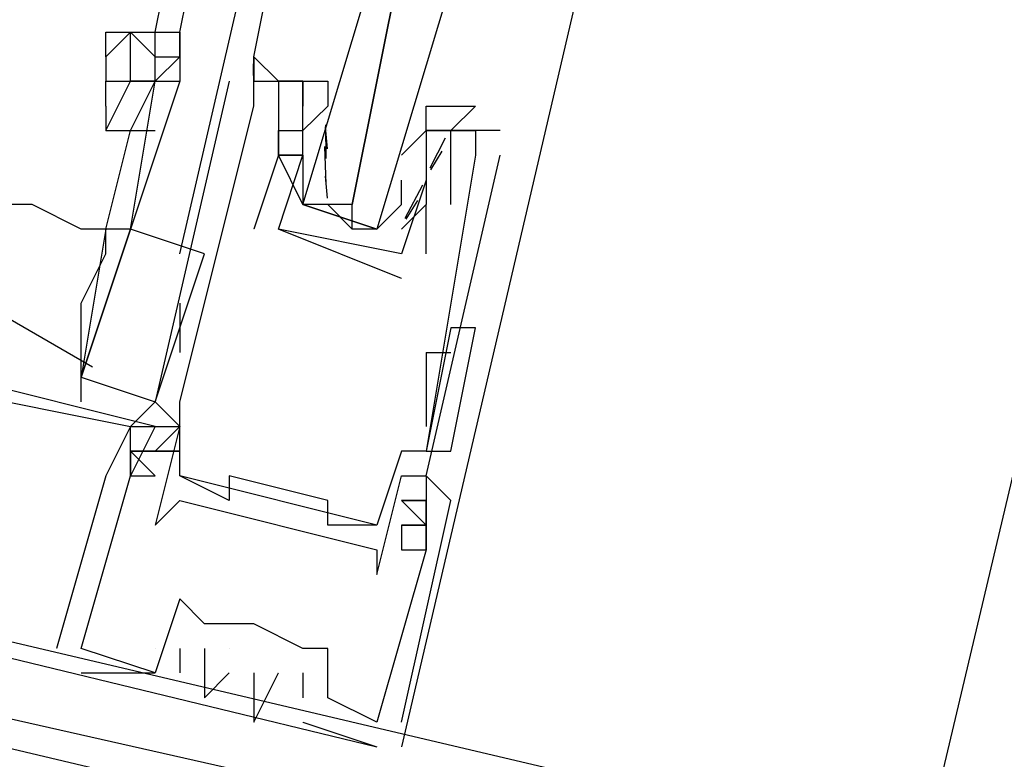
# Model space of a CAD drawing. Header units: feet. Extents: x -79 to 198, y -22 to 181.
# Tile 271 of 287: x 132.9 to 133.433, y 98.451 to 98.851. Entities that reach past the tile are written whole.
import ezdxf

# ---------------------------------------------------------------- set-up
doc = ezdxf.new("R2010")
doc.units = ezdxf.units.FT
doc.layers.add('A-LINEA', color=7, linetype='CONTINUOUS')

msp = doc.modelspace()

# ---------------------------------------------------------------- linework, layer by layer
at = {"layer": 'A-LINEA'}
for p, q in [((135.1333, 105.7644), (133.3867, 98.3911)), ((132.9733, 98.8444), (132.9867, 98.9111)), ((132.9867, 98.8444), (133, 98.9111)), ((132.9867, 98.7244), (133.0267, 98.8978)), ((133.2, 98.8578), (133.1067, 98.4578)), ((132.9467, 98.8311), (132.9467, 98.8444)), ((132.96, 98.8444), (132.96, 98.8444)), ((132.9733, 98.8311), (132.9733, 98.8444)), ((133.0265, 98.821), (133.0266, 98.8272)), ((133.0265, 98.821), (133.0266, 98.8272)), ((133.0265, 98.821), (133.0266, 98.8272)), ((132.9467, 98.8178), (132.9467, 98.8178)), ((133.0133, 98.8178), (133.0133, 98.8178)), ((133.0267, 98.8178), (133.0267, 98.8178)), ((133.0267, 98.8178), (133.0267, 98.8178)), ((133.04, 98.8178), (133.04, 98.8178)), ((133.0533, 98.8178), (133.0533, 98.8178)), ((133.0267, 98.8044), (133.0267, 98.8044)), ((133.0533, 98.8044), (133.0533, 98.8044)), ((133.0667, 98.8044), (133.0533, 98.7911)), ((133.0665, 98.7813), (133.0655, 98.7932)), ((133.0659, 98.776), (133.0656, 98.7943)), ((132.9467, 98.7378), (132.96, 98.7911)), ((133.04, 98.7911), (133.04, 98.7911)), ((133.0533, 98.7911), (133.0533, 98.7911)), ((133.0667, 98.7911), (133.0667, 98.7911)), ((133.1067, 98.7778), (133.12, 98.7911)), ((133.12, 98.7911), (133.12, 98.7911)), ((133.1303, 98.787), (133.1219, 98.7708)), ((133.1333, 98.7911), (133.1333, 98.7911)), ((133.1467, 98.7911), (133.1467, 98.7911)), ((133.16, 98.7911), (133.16, 98.7911)), ((133.0658, 98.7622), (133.0652, 98.7825)), ((133.04, 98.7778), (133.04, 98.7778)), ((133.04, 98.7778), (133.04, 98.7778)), ((133.0533, 98.7778), (133.0533, 98.7778)), ((133.1067, 98.7778), (133.1067, 98.7778)), ((133.12, 98.7778), (133.12, 98.7778)), ((133.1285, 98.78), (133.1223, 98.7699)), ((133.1467, 98.7778), (133.1467, 98.7778)), ((133.16, 98.7778), (133.16, 98.7778)), ((133.0665, 98.7546), (133.0655, 98.7665)), ((133.0533, 98.7644), (133.0533, 98.7644)), ((133.118, 98.7616), (133.1084, 98.7436)), ((133.12, 98.7644), (133.12, 98.7644)), ((133.12, 98.7644), (133.12, 98.7644)), ((133.0667, 98.7511), (133.08, 98.7378)), ((133.1067, 98.7511), (133.1067, 98.7511)), ((133.1152, 98.7534), (133.1089, 98.7432)), ((133.12, 98.7244), (133.12, 98.7511)), ((133.12, 98.7511), (133.12, 98.7511)), ((133.1333, 98.7511), (133.1333, 98.7511)), ((132.9467, 98.7378), (132.9467, 98.7378)), ((132.9467, 98.7378), (132.9467, 98.7378)), ((132.96, 98.7378), (132.96, 98.7378)), ((133.0267, 98.7378), (133.0267, 98.7378)), ((133.04, 98.7378), (133.04, 98.7378)), ((133.04, 98.7378), (133.04, 98.7378)), ((132.9733, 98.6444), (133, 98.7244)), ((133.1067, 98.7244), (133.1067, 98.7244)), ((133.1067, 98.7244), (133.1067, 98.7244)), ((133.12, 98.7244), (133.12, 98.7244)), ((132.846, 98.7172), (132.9394, 98.6634)), ((133.1067, 98.7111), (133.1067, 98.7111)), ((132.9867, 98.6978), (132.9867, 98.6711)), ((133.1333, 98.6844), (133.12, 98.6178)), ((133.1333, 98.6844), (133.12, 98.6178)), ((133.1467, 98.6844), (133.1467, 98.6844)), ((133.12, 98.6711), (133.12, 98.6444)), ((133.12, 98.6711), (133.1333, 98.6711)), ((132.9333, 98.6444), (132.9333, 98.6578)), ((132.96, 98.6311), (132.9733, 98.6444)), ((132.9733, 98.6444), (132.9733, 98.6444)), ((132.9867, 98.6444), (132.9867, 98.6444)), ((132.9867, 98.6444), (132.9867, 98.6444)), ((133.12, 98.6444), (133.12, 98.6311)), ((132.96, 98.6311), (132.96, 98.6311)), ((132.96, 98.6311), (132.96, 98.6311)), ((132.96, 98.6311), (132.96, 98.6311)), ((132.96, 98.6311), (132.96, 98.6311)), ((132.96, 98.6311), (132.96, 98.6311)), ((132.96, 98.6311), (132.96, 98.6311)), ((132.9733, 98.6311), (132.9867, 98.6311)), ((132.9733, 98.6311), (132.9733, 98.6311)), ((132.9733, 98.6311), (132.9867, 98.6311)), ((132.9733, 98.6311), (132.9733, 98.6311)), ((132.9733, 98.6311), (132.9867, 98.6311)), ((132.9733, 98.6311), (132.9733, 98.6311)), ((132.9867, 98.6311), (132.9867, 98.6311)), ((132.96, 98.6178), (132.9733, 98.6044)), ((132.9733, 98.6044), (132.96, 98.6178)), ((132.96, 98.6178), (132.96, 98.6178)), ((132.96, 98.6178), (132.9733, 98.6044)), ((132.9733, 98.6044), (132.96, 98.6178)), ((132.96, 98.6178), (132.96, 98.6178)), ((132.96, 98.6178), (132.9733, 98.6044)), ((132.9733, 98.6044), (132.96, 98.6178)), ((132.96, 98.6178), (132.96, 98.6178)), ((133.1067, 98.6178), (133.1067, 98.6178)), ((133.12, 98.6178), (133.12, 98.6178)), ((133.1333, 98.6178), (133.1333, 98.6178)), ((132.9467, 98.6044), (132.92, 98.5111)), ((132.9467, 98.6044), (132.92, 98.5111)), ((132.9467, 98.6044), (132.92, 98.5111)), ((132.9467, 98.6044), (132.9467, 98.6044)), ((132.9467, 98.6044), (132.9467, 98.6044)), ((132.9467, 98.6044), (132.9467, 98.6044)), ((132.96, 98.6044), (132.96, 98.6044)), ((132.96, 98.6044), (132.96, 98.6044)), ((132.96, 98.6044), (132.96, 98.6044)), ((132.96, 98.6044), (132.96, 98.6044)), ((132.96, 98.6044), (132.96, 98.6044)), ((132.96, 98.6044), (132.96, 98.6044)), ((132.96, 98.6044), (132.96, 98.6044)), ((132.96, 98.6044), (132.96, 98.6044)), ((132.96, 98.6044), (132.96, 98.6044)), ((132.9733, 98.6044), (132.9733, 98.6044)), ((132.9733, 98.6044), (132.9733, 98.6044)), ((132.9733, 98.6044), (132.9733, 98.6044)), ((132.9733, 98.6044), (132.9733, 98.6044)), ((132.9733, 98.6044), (132.9733, 98.6044)), ((132.9733, 98.6044), (132.9733, 98.6044)), ((132.9867, 98.6044), (132.9867, 98.6044)), ((133.0933, 98.5778), (132.9867, 98.6044)), ((133.0933, 98.5778), (132.9867, 98.6044)), ((133.0933, 98.5778), (132.9867, 98.6044)), ((133.0133, 98.6044), (133.0133, 98.6044)), ((133.1067, 98.6044), (133.1067, 98.6044)), ((133.12, 98.6044), (133.12, 98.6044)), ((133.12, 98.6044), (133.12, 98.6044)), ((133.12, 98.6044), (133.12, 98.6044)), ((133.12, 98.6044), (133.12, 98.6044)), ((132.9867, 98.5911), (132.9867, 98.5911)), ((133.0133, 98.5911), (133.0133, 98.5911)), ((133.0667, 98.5911), (133.0667, 98.5911)), ((133.12, 98.5911), (133.1067, 98.5911)), ((133.12, 98.5911), (133.12, 98.5911)), ((133.12, 98.5911), (133.12, 98.5911)), ((133.12, 98.5911), (133.12, 98.5911)), ((133.1333, 98.5911), (133.1333, 98.5911)), ((133.1333, 98.5911), (133.1333, 98.5911)), ((133.1333, 98.5911), (133.1333, 98.5911)), ((132.9733, 98.5778), (132.9733, 98.5778)), ((133.0667, 98.5778), (133.0667, 98.5778)), ((133.0933, 98.5778), (133.0933, 98.5778)), ((133.1067, 98.5778), (133.1067, 98.5778)), ((133.1067, 98.5778), (133.1067, 98.5778)), ((133.1067, 98.5778), (133.1067, 98.5778)), ((133.1067, 98.5778), (133.1067, 98.5778)), ((133.12, 98.5778), (133.1067, 98.5778)), ((133.1067, 98.5778), (133.12, 98.5778)), ((133.12, 98.5778), (133.12, 98.5778)), ((133.12, 98.5778), (133.12, 98.5778)), ((133.12, 98.5778), (133.12, 98.5778)), ((132.6533, 98.5644), (133.0933, 98.4578)), ((132.6533, 98.5644), (133.0933, 98.4578)), ((132.6533, 98.5644), (133.0933, 98.4578)), ((133.0933, 98.5644), (133.0933, 98.5644)), ((133.1067, 98.5644), (133.1067, 98.5644)), ((133.1067, 98.5644), (133.1067, 98.5644)), ((133.1067, 98.5644), (133.1067, 98.5644)), ((133.12, 98.5644), (133.12, 98.5644)), ((133.12, 98.5644), (133.12, 98.5644)), ((133.12, 98.5644), (133.12, 98.5644)), ((133.12, 98.5644), (133.12, 98.5644)), ((133.12, 98.5644), (133.12, 98.5644)), ((133.12, 98.5644), (133.12, 98.5644)), ((133.0933, 98.5511), (133.0933, 98.5511)), ((132.9867, 98.5378), (132.9867, 98.5378)), ((132.9867, 98.5378), (132.9867, 98.5378)), ((132.9867, 98.5378), (132.9867, 98.5378)), ((133, 98.5244), (133, 98.5244)), ((133, 98.5244), (133, 98.5244)), ((133, 98.5244), (133, 98.5244)), ((133, 98.5244), (133, 98.5244)), ((133.0267, 98.5244), (133.0267, 98.5244)), ((133.0267, 98.5244), (133.0267, 98.5244)), ((133.0267, 98.5244), (133.0267, 98.5244)), ((133.0267, 98.5244), (133.0267, 98.5244)), ((133.0267, 98.5244), (133.0267, 98.5244)), ((132.92, 98.5111), (132.92, 98.5111)), ((132.92, 98.5111), (132.92, 98.5111)), ((132.92, 98.5111), (132.92, 98.5111)), ((132.9333, 98.5111), (132.9333, 98.5111)), ((132.9333, 98.5111), (132.9333, 98.5111)), ((132.9333, 98.5111), (132.9333, 98.5111)), ((132.9333, 98.5111), (132.9333, 98.5111)), ((132.9333, 98.5111), (132.9333, 98.5111)), ((132.9333, 98.5111), (132.9333, 98.5111)), ((132.9733, 98.5111), (132.9733, 98.5111)), ((132.9733, 98.5111), (132.9733, 98.5111)), ((132.9733, 98.5111), (132.9733, 98.5111)), ((132.9867, 98.5111), (132.9867, 98.5111)), ((132.9867, 98.5111), (132.9867, 98.5111)), ((132.9867, 98.5111), (132.9867, 98.5111)), ((133, 98.5111), (133, 98.5111)), ((133, 98.5111), (133, 98.5111)), ((133, 98.5111), (133, 98.5111)), ((133.0133, 98.5111), (133.0133, 98.5111)), ((133.0133, 98.5111), (133.0133, 98.5111)), ((133.0133, 98.5111), (133.0133, 98.5111)), ((133.0533, 98.5111), (133.0533, 98.5111)), ((133.0533, 98.5111), (133.0533, 98.5111)), ((133.0533, 98.5111), (133.0533, 98.5111)), ((133.0667, 98.5111), (133.0667, 98.5111)), ((133.0667, 98.5111), (133.0667, 98.5111)), ((133.0667, 98.5111), (133.0667, 98.5111)), ((132.9333, 98.4978), (132.9333, 98.4978)), ((132.9333, 98.4978), (132.9333, 98.4978)), ((132.9333, 98.4978), (132.9333, 98.4978)), ((132.9733, 98.4978), (132.9733, 98.4978)), ((132.9733, 98.4978), (132.9733, 98.4978)), ((132.9733, 98.4978), (132.9733, 98.4978)), ((132.9733, 98.4978), (132.9733, 98.4978)), ((132.9733, 98.4978), (132.9733, 98.4978)), ((132.9733, 98.4978), (132.9733, 98.4978)), ((132.9867, 98.4978), (132.9867, 98.4978)), ((132.9867, 98.4978), (132.9867, 98.4978)), ((132.9867, 98.4978), (132.9867, 98.4978)), ((133.0133, 98.4978), (133.0133, 98.4978)), ((133.0133, 98.4978), (133.0133, 98.4978)), ((133.0133, 98.4978), (133.0133, 98.4978)), ((133.0267, 98.4978), (133.0267, 98.4978)), ((133.0267, 98.4978), (133.0267, 98.4978)), ((133.0267, 98.4978), (133.0267, 98.4978)), ((133.04, 98.4978), (133.04, 98.4978)), ((133.04, 98.4978), (133.04, 98.4978)), ((133.04, 98.4978), (133.04, 98.4978)), ((133.0533, 98.4978), (133.0533, 98.4978)), ((133.0533, 98.4978), (133.0533, 98.4978)), ((133.0533, 98.4978), (133.0533, 98.4978)), ((133, 98.4844), (133, 98.4844)), ((133, 98.4844), (133, 98.4844)), ((133, 98.4844), (133, 98.4844)), ((133.0267, 98.4844), (133.0267, 98.4844)), ((133.0267, 98.4844), (133.0267, 98.4844)), ((133.0267, 98.4844), (133.0267, 98.4844)), ((133.0533, 98.4844), (133.0533, 98.4844)), ((133.0533, 98.4844), (133.0533, 98.4844)), ((133.0533, 98.4844), (133.0533, 98.4844)), ((133.0667, 98.4844), (133.0667, 98.4844)), ((133.0667, 98.4844), (133.0667, 98.4844)), ((133.0667, 98.4844), (133.0667, 98.4844)), ((133.0267, 98.4711), (133.0267, 98.4711)), ((133.0267, 98.4711), (133.0267, 98.4711)), ((133.0267, 98.4711), (133.0267, 98.4711)), ((133.0533, 98.4711), (133.0933, 98.4578)), ((133.0533, 98.4711), (133.0533, 98.4711)), ((133.0533, 98.4711), (133.0933, 98.4578)), ((133.0533, 98.4711), (133.0533, 98.4711)), ((133.0533, 98.4711), (133.0933, 98.4578)), ((133.0533, 98.4711), (133.0533, 98.4711)), ((133.0933, 98.4711), (133.0933, 98.4711)), ((133.0933, 98.4711), (133.0933, 98.4711)), ((133.0933, 98.4711), (133.0933, 98.4711)), ((133.0933, 98.4711), (133.0933, 98.4711)), ((133.0933, 98.4711), (133.0933, 98.4711)), ((133.0933, 98.4711), (133.0933, 98.4711)), ((133.1067, 98.4711), (133.1067, 98.4711)), ((133.1067, 98.4711), (133.1067, 98.4711)), ((133.1067, 98.4711), (133.1067, 98.4711)), ((133.0933, 98.4578), (133.0933, 98.4578)), ((133.0933, 98.4578), (133.0933, 98.4578)), ((133.0933, 98.4578), (133.0933, 98.4578)), ((133.0933, 98.4578), (133.0933, 98.4578)), ((133.0933, 98.4578), (133.0933, 98.4578)), ((133.0933, 98.4578), (133.0933, 98.4578))]:
    msp.add_line(p, q, dxfattribs=at)
for points in [[(133.04, 98.8178), (133.04, 98.8178), (133.0267, 98.8311), (133.04, 98.8978)], [(133.1333, 98.8711), (133.0933, 98.7378), (133.08, 98.7378), (133.08, 98.7511), (133.1067, 98.8844), (133.08, 98.7511), (133.0667, 98.7511), (133.0533, 98.7511), (133.0933, 98.8844)], [(132.9467, 98.8444), (132.96, 98.8444), (132.9733, 98.8444), (132.9867, 98.8444), (132.9867, 98.8444)], [(132.96, 98.8444), (132.9467, 98.8311), (132.9467, 98.8178), (132.96, 98.8178), (132.96, 98.8178)], [(132.9733, 98.8178), (132.96, 98.8178), (132.96, 98.8444), (132.9733, 98.8311)], [(132.9867, 98.8444), (132.9867, 98.8311), (132.9867, 98.8444)], [(132.9733, 98.8311), (132.9867, 98.8311), (132.9733, 98.8178), (132.9733, 98.8311)], [(132.9867, 98.8311), (132.9867, 98.8311), (132.9867, 98.8178)], [(133.0267, 98.8178), (133.0267, 98.8311), (133.0267, 98.8178), (133.0267, 98.8311), (133.04, 98.8178)], [(133.04, 98.8178), (133.04, 98.8178), (133.0267, 98.8311)], [(133.0267, 98.8178), (133.0267, 98.8311), (133.0267, 98.8178), (133.0267, 98.8311), (133.04, 98.8178)], [(133.04, 98.8178), (133.04, 98.8178), (133.0267, 98.8311)], [(133.0267, 98.8178), (133.0267, 98.8311), (133.0267, 98.8178), (133.0267, 98.8311), (133.04, 98.8178)], [(132.9467, 98.7911), (132.96, 98.8178), (132.9733, 98.8178)], [(132.9467, 98.8044), (132.9467, 98.8178), (132.96, 98.8178)], [(132.96, 98.7378), (132.9733, 98.8178), (132.9867, 98.8178), (132.96, 98.7378)], [(132.96, 98.7911), (132.9733, 98.8178), (132.9733, 98.8178), (132.9733, 98.8178)], [(133.0133, 98.8178), (132.9733, 98.6444), (132.9867, 98.6311), (132.9733, 98.5778), (132.9867, 98.5911), (133.0933, 98.5644), (133.0933, 98.5511), (133.1067, 98.6044), (133.12, 98.6044), (133.16, 98.7778)], [(132.9867, 98.6444), (133.0267, 98.8044), (133.0267, 98.8178), (133.04, 98.8178), (133.04, 98.7778), (133.04, 98.7778), (133.0267, 98.7378)], [(133.0267, 98.8178), (133.0533, 98.8178), (133.0533, 98.8044), (133.0533, 98.8044)], [(133.0933, 98.7378), (133.0533, 98.7511), (133.04, 98.7778), (133.0533, 98.7778), (133.04, 98.7778), (133.0533, 98.7778), (133.0533, 98.8044), (133.0533, 98.8178), (133.04, 98.8178), (133.0667, 98.8178), (133.0667, 98.8044)], [(132.9467, 98.8044), (132.9467, 98.7911), (132.96, 98.7911), (132.9733, 98.7911)], [(133.12, 98.7911), (133.12, 98.8044), (133.1467, 98.8044), (133.1333, 98.7911), (133.12, 98.7911), (133.1333, 98.7911), (133.12, 98.7911), (133.12, 98.7644), (133.12, 98.7511), (133.1067, 98.7378)], [(132.9467, 98.7378), (132.9333, 98.7378), (132.9067, 98.7511), (132.8933, 98.7511), (132.88, 98.7511), (132.8667, 98.7511), (132.8667, 98.7644), (132.8533, 98.7644), (132.84, 98.7644), (132.84, 98.7778), (132.8267, 98.7778), (132.8267, 98.7911)], [(132.9333, 98.6578), (132.9333, 98.6711), (132.9333, 98.6978), (132.9467, 98.7244), (132.9467, 98.7378), (132.9467, 98.7378), (132.96, 98.7911)], [(133.1333, 98.7511), (133.1333, 98.7911), (133.1467, 98.7911), (133.1467, 98.7778), (133.12, 98.6178), (133.1067, 98.6178), (133.0933, 98.5778), (133.0667, 98.5778), (133.0667, 98.5911), (133.0133, 98.6044), (133.0133, 98.5911), (132.9867, 98.6044), (132.9867, 98.6444)], [(133.12, 98.7778), (133.12, 98.7644), (133.1067, 98.7244), (133.04, 98.7378), (133.0533, 98.7778), (133.04, 98.7778), (133.04, 98.7911), (133.0533, 98.7911)], [(133.16, 98.7911), (133.12, 98.7911), (133.12, 98.7911)], [(133.0533, 98.7778), (133.0533, 98.7644), (133.0533, 98.7511), (133.0933, 98.7378), (133.1067, 98.7511), (133.1067, 98.7644)], [(133, 98.7244), (132.96, 98.7378), (132.9333, 98.6578), (132.9733, 98.6444)], [(132.9467, 98.7378), (132.9467, 98.7378), (132.9333, 98.6578), (132.9333, 98.6578), (132.96, 98.7378), (132.9467, 98.7378), (132.9467, 98.7378)], [(133.1067, 98.7111), (133.04, 98.7378), (133.04, 98.7378)], [(132.9733, 98.4978), (132.9333, 98.5111), (132.96, 98.6044), (132.9733, 98.6044), (132.96, 98.6178), (132.96, 98.6044), (132.96, 98.6311), (132.9733, 98.6311), (132.76, 98.6844)], [(132.9733, 98.4978), (132.9333, 98.5111), (132.96, 98.6044), (132.9733, 98.6044), (132.96, 98.6178), (132.96, 98.6044), (132.96, 98.6311), (132.9733, 98.6311), (132.76, 98.6844)], [(132.9733, 98.4978), (132.9333, 98.5111), (132.96, 98.6044), (132.9733, 98.6044), (132.96, 98.6178), (132.96, 98.6044), (132.96, 98.6311), (132.9733, 98.6311), (132.76, 98.6844)], [(133.12, 98.6178), (133.1333, 98.6178), (133.1467, 98.6844), (133.1333, 98.6844)], [(132.8133, 98.5378), (132.7333, 98.5511), (132.76, 98.6711), (132.96, 98.6311), (132.9467, 98.6044)], [(132.8133, 98.5378), (132.7333, 98.5511), (132.76, 98.6711), (132.96, 98.6311), (132.9467, 98.6044)], [(132.8133, 98.5378), (132.7333, 98.5511), (132.76, 98.6711), (132.96, 98.6311), (132.9467, 98.6044)], [(132.9733, 98.6178), (132.96, 98.6178), (132.9733, 98.6178), (132.9867, 98.6311)], [(132.9733, 98.6311), (132.9733, 98.6311), (132.96, 98.6044), (132.96, 98.6044), (132.96, 98.6311), (132.9733, 98.6311)], [(132.9733, 98.6178), (132.96, 98.6178), (132.9733, 98.6178), (132.9867, 98.6311)], [(132.9733, 98.6311), (132.9733, 98.6311), (132.96, 98.6044), (132.96, 98.6044), (132.96, 98.6311), (132.9733, 98.6311)], [(132.9733, 98.6178), (132.96, 98.6178), (132.9733, 98.6178), (132.9867, 98.6311)], [(132.9733, 98.6311), (132.9733, 98.6311), (132.96, 98.6044), (132.96, 98.6044), (132.96, 98.6311), (132.9733, 98.6311)], [(132.9733, 98.6044), (132.96, 98.6178), (132.9733, 98.6044)], [(132.9733, 98.6044), (132.96, 98.6178), (132.9733, 98.6044)], [(132.9733, 98.6044), (132.96, 98.6178), (132.9733, 98.6044)], [(132.9867, 98.6178), (132.9733, 98.6178), (132.9867, 98.6178)], [(132.9867, 98.6178), (132.9733, 98.6178), (132.9867, 98.6178)], [(132.9867, 98.6178), (132.9733, 98.6178), (132.9867, 98.6178)], [(133.1067, 98.4711), (133.1333, 98.5911), (133.12, 98.6044), (133.12, 98.5911), (133.12, 98.5644), (133.12, 98.5778), (133.1067, 98.5778), (133.1067, 98.5644), (133.12, 98.5644), (133.0933, 98.4711), (133.0667, 98.4844), (133.0667, 98.5111), (133.0533, 98.5111), (133.0267, 98.5244), (133, 98.5244), (132.9867, 98.5378), (132.9733, 98.4978)], [(133.1067, 98.4711), (133.1333, 98.5911), (133.12, 98.6044), (133.12, 98.5911), (133.12, 98.5644), (133.12, 98.5778), (133.1067, 98.5778), (133.1067, 98.5644), (133.12, 98.5644), (133.0933, 98.4711), (133.0667, 98.4844), (133.0667, 98.5111), (133.0533, 98.5111), (133.0267, 98.5244), (133, 98.5244), (132.9867, 98.5378), (132.9733, 98.4978)], [(133.1067, 98.4711), (133.1333, 98.5911), (133.12, 98.6044), (133.12, 98.5911), (133.12, 98.5644), (133.12, 98.5778), (133.1067, 98.5778), (133.1067, 98.5644), (133.12, 98.5644), (133.0933, 98.4711), (133.0667, 98.4844), (133.0667, 98.5111), (133.0533, 98.5111), (133.0267, 98.5244), (133, 98.5244), (132.9867, 98.5378), (132.9733, 98.4978)], [(133.1067, 98.5911), (133.12, 98.5911), (133.1067, 98.5911)], [(133.12, 98.5911), (133.1067, 98.5911), (133.12, 98.5778), (133.1067, 98.5911)], [(133.12, 98.5911), (133.12, 98.5911), (133.12, 98.5911), (133.12, 98.5644), (133.12, 98.5644), (133.12, 98.5911)], [(133.2933, 98.4044), (133.3067, 98.4044), (133.3067, 98.4178), (132.6267, 98.5778), (132.5867, 98.4178)], [(133.2933, 98.4044), (133.3067, 98.4044), (133.3067, 98.4178), (132.6267, 98.5778), (132.5867, 98.4178)], [(133.2933, 98.4044), (133.3067, 98.4044), (133.3067, 98.4178), (132.6267, 98.5778), (132.5867, 98.4178)], [(133.1067, 98.5778), (133.12, 98.5778), (133.1067, 98.5778)], [(133.08, 98.4311), (133.0933, 98.4311), (133.0933, 98.4444), (133.08, 98.4444), (133.08, 98.4311), (132.6667, 98.5244)], [(133.08, 98.4311), (133.0933, 98.4311), (133.0933, 98.4444), (133.08, 98.4444), (133.08, 98.4311), (132.6667, 98.5244)], [(133.08, 98.4311), (133.0933, 98.4311), (133.0933, 98.4444), (133.08, 98.4444), (133.08, 98.4311), (132.6667, 98.5244)], [(133.0533, 98.5111), (133.0267, 98.5244), (133.0267, 98.5244), (133, 98.5244)], [(132.6533, 98.4311), (132.6667, 98.5111), (133.1733, 98.3911), (133.1467, 98.3111), (133.1467, 98.3111), (133.16, 98.3111), (133.16, 98.3244), (133.1733, 98.3911)], [(132.6533, 98.4311), (132.6667, 98.5111), (133.1733, 98.3911), (133.1467, 98.3111), (133.1467, 98.3111), (133.16, 98.3111), (133.16, 98.3244), (133.1733, 98.3911)], [(132.6533, 98.4311), (132.6667, 98.5111), (133.1733, 98.3911), (133.1467, 98.3111), (133.1467, 98.3111), (133.16, 98.3111), (133.16, 98.3244), (133.1733, 98.3911)], [(132.9867, 98.5111), (132.9867, 98.5111), (132.9867, 98.4978)], [(132.9867, 98.5111), (132.9867, 98.5111), (132.9867, 98.4978)], [(132.9867, 98.5111), (132.9867, 98.5111), (132.9867, 98.4978)], [(133, 98.5111), (133, 98.4844), (133.0133, 98.4978)], [(133, 98.5111), (133, 98.4844), (133.0133, 98.4978)], [(133, 98.5111), (133, 98.4844), (133.0133, 98.4978)], [(132.9333, 98.4978), (132.9733, 98.4978), (132.9733, 98.4978)], [(132.9333, 98.4978), (132.9733, 98.4978), (132.9733, 98.4978)], [(132.9333, 98.4978), (132.9733, 98.4978), (132.9733, 98.4978)], [(133.0267, 98.4978), (133.0267, 98.4844), (133.0267, 98.4711), (133.04, 98.4978), (133.04, 98.4978)], [(133.0267, 98.4978), (133.0267, 98.4844), (133.0267, 98.4711), (133.04, 98.4978), (133.04, 98.4978)], [(133.0267, 98.4978), (133.0267, 98.4844), (133.0267, 98.4711), (133.04, 98.4978), (133.04, 98.4978)], [(133.0533, 98.4978), (133.0533, 98.4844), (133.0533, 98.4844)], [(133.0533, 98.4978), (133.0533, 98.4844), (133.0533, 98.4844)], [(133.0533, 98.4978), (133.0533, 98.4844), (133.0533, 98.4844)]]:
    msp.add_lwpolyline(points, dxfattribs=at)

doc.saveas('drawing.dxf')
